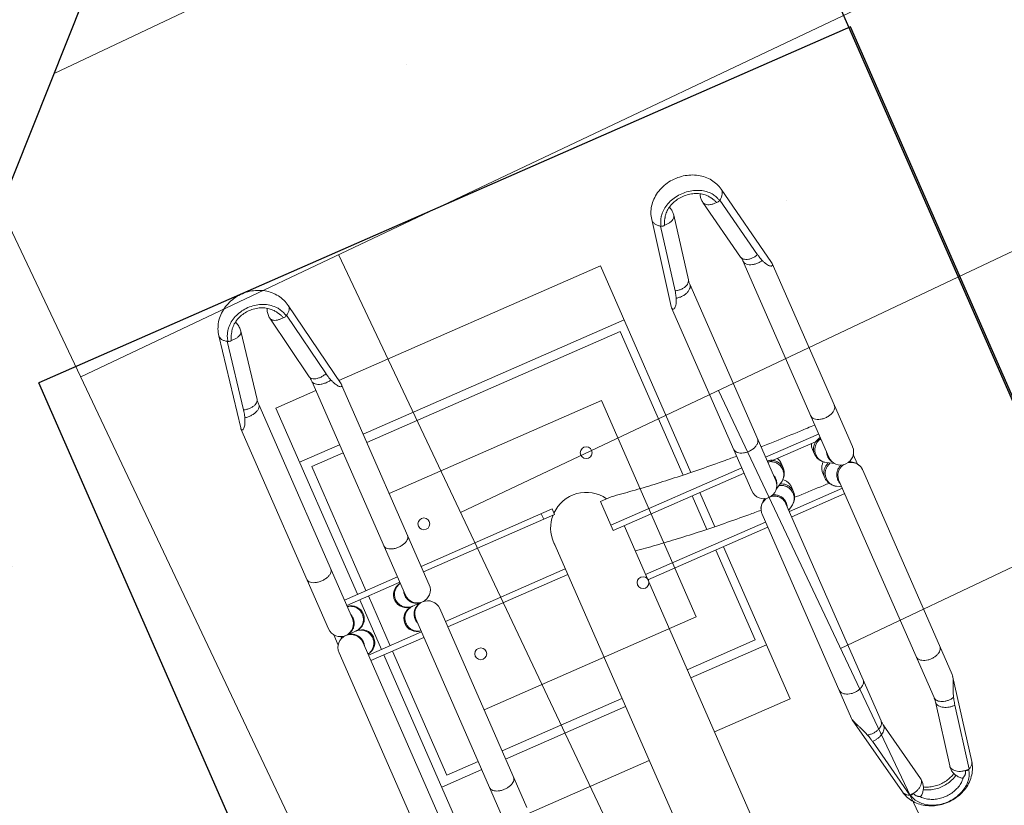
# Model space of a CAD drawing. Header units: metres. Extents: x 134157 to 138734, y 451157 to 455772.
# Tile 523 of 656: x 136621.087 to 136621.92, y 453801.732 to 453802.396. Entities that reach past the tile are written whole.
import ezdxf

# ---------------------------------------------------------------- set-up
doc = ezdxf.new("R2010")
doc.units = ezdxf.units.M
doc.linetypes.add('HIDDEN', pattern=[9.525, 6.35, -3.175])
doc.layers.add('-DR-alg-hulplijnen', color=210, linetype='Continuous', plot=False)
doc.layers.add('-DR-nw-gr-arc-gras', color=7, linetype='Continuous', true_color=0xb5d5a4)
for name, color, linetype in [('-DR-nw-inr-fietsparkeren Tulip enkele beugel', 2, 'Continuous'), ('-DR-nw-maatvoering', 3, 'Continuous'), ('-DR-nw-vh-kantverharding', 3, 'Continuous'), ('VELOPA-FIG15HIDDEN', 1, 'HIDDEN'), ('VELOPA-FIG25', 1, 'Continuous')]:
    doc.layers.add(name, color=color, linetype=linetype)
doc.layers.add('-DR-nw-vh-arc-sbs df bruinrood Broeder Alarmstraat', color=7, linetype='Continuous', lineweight=9, true_color=0xd8beb6)
doc.styles.add('2-5TXT', font='arial.ttf')
doc.styles.add('Drong', font='txt', dxfattribs={"height": 1.8})
doc.dimstyles.new('Drong', dxfattribs={"dimtxt": 1.8, "dimasz": 2.5, "dimexe": 0, "dimexo": 0, "dimgap": 0.9, "dimtad": 1, "dimzin": 0, "dimdsep": 46, "dimtxsty": 'Drong', "dimblk": 'dimblk-wit', "dimcen": 0, "dimse1": 1, "dimse2": 1, "dimclrd": 256, "dimclre": 1, "dimclrt": 7, "dimadec": 0, "dimazin": 0, "dimtfac": 1, "dimtmove": 0, "dimatfit": 3, "dimfxl": 1, "dimtolj": 1, "dimtzin": 0, "dimarcsym": 0})
doc.dimstyles.new('VELOPA-drukwerk', dxfattribs={"dimscale": 0, "dimtxt": 2.5, "dimasz": 2, "dimexe": 1, "dimexo": 1, "dimgap": 1, "dimtad": 1, "dimdec": 0, "dimdsep": 46, "dimtxsty": '2-5TXT', "dimcen": 8, "dimadec": 1, "dimazin": 0, "dimtfac": 1, "dimtdec": 0, "dimtmove": 0, "dimatfit": 3, "dimfxl": 1, "dimtolj": 1, "dimtzin": 0, "dimarcsym": 0})
pattern_1 = [(115.335625, (136419.71802, 453326.2367), (-0.223681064, -0.105903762), [0.06, -0.187485]), (205.335625, (136419.71802, 453326.2367), (0.105903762, -0.223681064), [0.06, -0.187485])]

# ---------------------------------------------------------------- blocks, each defined once
blk = doc.blocks.new('*D482')
at = {"layer": '-DR-alg-hulplijnen', "color": 0, "lineweight": -2, "ltscale": 4, "transparency": 16777216}
for p, q in [((0, -770.72), (0, -1064.73)), ((3625, -770.72), (3625, -1064.73)), ((41.43, -1044.01), (3583.57, -1044.01))]:
    blk.add_line(p, q, dxfattribs=at)
at = {"layer": '-DR-alg-hulplijnen', "color": 0, "ltscale": 4, "transparency": 16777216}
for points in [[(41.43, -1037.1), (41.43, -1050.92), (0, -1044.01)], [(3583.57, -1037.1), (3583.57, -1050.92), (3625, -1044.01)]]:
    blk.add_solid(points, dxfattribs=at)
at = {"layer": 'Defpoints', "color": 0, "ltscale": 4, "transparency": 16777216}
for p in [(0, -750), (3625, -750), (3625, -1044.01)]:
    blk.add_point(p, dxfattribs=at)
at = {"layer": '-DR-alg-hulplijnen', "color": 0, "ltscale": 4, "transparency": 16777216, "insert": (1812.5, -996.83), "char_height": 51.792, "attachment_point": 5, "style": '2-5TXT'}
blk.add_mtext('\\A1;3625', dxfattribs=at)
blk = doc.blocks.new('*D481')
at = {"layer": '-DR-alg-hulplijnen', "color": 0, "lineweight": -2, "ltscale": 4, "transparency": 16777216}
for p, q in [((3645.72, 0), (4009.12, 0)), ((3988.4, -41.43), (3988.4, -708.57)), ((3645.72, -750), (4009.12, -750))]:
    blk.add_line(p, q, dxfattribs=at)
at = {"layer": '-DR-alg-hulplijnen', "color": 0, "ltscale": 4, "transparency": 16777216}
for points in [[(3981.5, -41.43), (3995.31, -41.43), (3988.4, 0)], [(3981.5, -708.57), (3995.31, -708.57), (3988.4, -750)]]:
    blk.add_solid(points, dxfattribs=at)
at = {"layer": 'Defpoints', "color": 0, "ltscale": 4, "transparency": 16777216}
for p in [(3625, 0), (3625, -750), (3988.4, -750)]:
    blk.add_point(p, dxfattribs=at)
at = {"layer": '-DR-alg-hulplijnen', "color": 0, "ltscale": 4, "transparency": 16777216, "insert": (3941.24, -375), "char_height": 51.792, "attachment_point": 5, "rotation": 90, "style": '2-5TXT'}
blk.add_mtext('\\A1;750', dxfattribs=at)
blk = doc.blocks.new('dimblk-wit')
at = {"color": 7}
blk.add_line((0, -0.33333), (0, 0.33333), dxfattribs=at)
blk.add_solid([(0, 0), (-0.8, 0.2), (-0.8, -0.2)], dxfattribs=at)
blk = doc.blocks.new('*D634')
at = {"layer": '-DR-nw-maatvoering', "lineweight": -2, "transparency": 16777216}
blk.add_line((136616.46966, 453791.64601), (136622.29683, 453806.2632), dxfattribs=at)
at = {"layer": 'Defpoints', "color": 0, "transparency": 16777216}
for p in [(136622.48198, 453806.72765), (136622.8896, 453806.56515), (136616.69212, 453791.01906)]:
    blk.add_point(p, dxfattribs=at)
at = {"layer": '-DR-nw-maatvoering', "lineweight": -2, "transparency": 16777216, "xscale": 0.5, "yscale": 0.5, "zscale": 0.5}
for p, rotation in [((136622.48198, 453806.72765), 68.26520454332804), ((136616.2845, 453791.18156), 248.2652045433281)]:
    blk.add_blockref('dimblk-wit', p, dxfattribs=dict(at, rotation=rotation))
at = {"layer": '-DR-nw-maatvoering', "color": 7, "transparency": 16777216, "insert": (136619.04541, 453799.08928), "char_height": 0.36, "attachment_point": 5, "rotation": 68.2652, "style": 'Drong'}
blk.add_mtext('\\A1;16.75', dxfattribs=at)
blk = doc.blocks.new('Fietsenrek Tulip enkel')
at = {"layer": '-DR-alg-hulplijnen', "ltscale": 4}
for p, q in [((0, -750), (0, 0)), ((1925, 0), (0, 0)), ((0, -750), (0, 0)), ((1925, -750), (0, -750))]:
    blk.add_line(p, q, dxfattribs=at)
at = {"layer": 'VELOPA-FIG15HIDDEN', "color": 252, "linetype": 'Continuous', "lineweight": 9}
for p, q in [((272.07, -212), (272.07, -163)), ((277.07, -212), (277.07, -163)), ((323.07, -212), (323.07, -163)), ((277.07, -355), (277.07, -234)), ((323.07, -344.85), (323.07, -234)), ((309.46, -395), (309.46, -516)), ((354.69, -516), (354.69, -405.15)), ((309.46, -538), (309.46, -587)), ((354.69, -587), (354.69, -538))]:
    blk.add_line(p, q, dxfattribs=at)
for points, start_tangent, end_tangent in [([(332.84, -405.15), (335.47, -423.24), (337.87, -442.53), (339.99, -462.76), (341.83, -483.8), (343.37, -505.54), (344.03, -516.62)], (0.154868, -0.987935), (0.055549, -0.998456)), ([(345.42, -546.95), (345.55, -550.64), (346.16, -573.73), (346.25, -578.43)], (0.036012, -0.999351), (0.016893, -0.999857))]:
    blk.add_spline(points, degree=3, dxfattribs=dict(at, start_tangent=start_tangent, end_tangent=end_tangent))
at = {"layer": 'VELOPA-FIG25', "color": 252, "linetype": 'Continuous', "lineweight": 9}
for p, q in [((103.45, -141.09), (24.76, -155.41)), ((103.5, -141.08), (104.33, -141)), ((289.07, -141), (104.33, -141)), ((494.84, -141), (311.07, -141)), ((90.53, -149.36), (31.82, -160.04)), ((295.31, -143), (304.89, -143)), ((299.22, -148), (300.84, -148)), ((300.07, -152), (300.07, -162)), ((87.18, -163.39), (28.48, -174.07)), ((289.07, -163), (91.51, -163)), ((507.49, -163), (311.07, -163)), ((328.07, -212), (328.07, -163)), ((272.07, -175), (100.07, -175)), ((100.07, -175), (100.07, -212)), ((150.07, -175), (150.07, -212)), ((323.07, -175), (277.07, -175)), ((500.07, -175), (328.07, -175)), ((450.07, -175), (450.07, -212)), ((272.07, -183), (157.57, -183)), ((157.57, -183), (157.57, -212)), ((323.07, -183), (277.07, -183)), ((442.57, -183), (328.07, -183)), ((442.57, -212), (442.57, -183)), ((28.48, -200.93), (87.18, -211.61)), ((31.82, -214.96), (90.53, -225.64)), ((91.51, -212), (289.07, -212)), ((300.07, -213), (300.07, -223)), ((311.07, -212), (507.49, -212)), ((103.45, -233.91), (24.76, -219.59)), ((100.07, -233.29), (100.07, -475)), ((500.07, -233.11), (500.07, -344.85)), ((104.33, -234), (103.5, -233.92)), ((104.33, -234), (289.07, -234)), ((150.07, -234), (150.07, -475)), ((157.57, -234), (157.57, -468)), ((272.07, -355), (272.07, -234)), ((311.07, -234), (494.84, -234)), ((328.07, -344.85), (328.07, -234)), ((442.57, -344.85), (442.57, -234)), ((450.07, -234), (450.07, -344.85)), ((277.07, -345), (272.07, -345)), ((298.66, -344.85), (630.26, -344.85)), ((277.07, -355), (272.07, -355)), ((309.46, -395), (282.68, -395)), ((282.68, -395), (282.68, -405)), ((304.54, -395), (304.54, -516)), ((309.46, -405.15), (630.25, -405.15)), ((359.61, -516), (359.61, -405.15)), ((442.57, -468), (442.57, -405.15)), ((450.07, -405.15), (450.07, -475)), ((500.07, -405.15), (500.07, -475)), ((290.91, -475), (100.07, -475)), ((157.57, -468), (290.3, -468)), ((309.46, -468), (340.45, -468)), ((341.06, -475), (309.46, -475)), ((359.61, -468), (442.57, -468)), ((500.07, -475), (359.61, -475)), ((155.58, -516.13), (81.68, -530.44)), ((155.61, -516.12), (156.75, -516)), ((325.91, -516), (156.75, -516)), ((536.17, -516), (347.52, -516)), ((537.37, -516.13), (536.17, -516)), ((537.4, -516.14), (610.29, -530.44)), ((144.87, -524.36), (89.71, -535.04)), ((337.15, -522.16), (336.35, -523.53)), ((615.29, -535.04), (560.89, -524.36)), ((140.88, -538.37), (85.72, -549.05)), ((325.91, -538), (144.71, -538)), ((304.54, -538), (304.54, -587)), ((329.17, -541.84), (332.98, -535.37)), ((548.04, -538), (347.52, -538)), ((353.35, -538), (351.08, -541.84)), ((359.61, -587), (359.61, -538)), ((551.78, -538.37), (552.61, -538.45)), ((606.18, -549.04), (551.78, -538.37)), ((314.45, -548), (318.8, -548)), ((340.72, -548), (336.36, -548)), ((85.72, -575.95), (140.88, -586.63)), ((318.8, -577), (314.45, -577)), ((332.98, -589.63), (329.17, -583.16)), ((336.36, -577), (340.72, -577)), ((351.08, -583.16), (353.35, -587)), ((551.78, -586.63), (606.18, -575.96)), ((89.71, -589.96), (144.87, -600.64)), ((144.71, -587), (325.83, -587)), ((347.52, -587), (548.04, -587)), ((551.78, -586.63), (552.61, -586.55)), ((560.89, -600.64), (615.29, -589.96)), ((155.58, -608.87), (81.68, -594.56)), ((537.38, -608.87), (610.29, -594.56)), ((332.17, -607), (341.13, -607)), ((336.13, -602), (336.66, -602)), ((336.35, -601.47), (337.15, -602.84)), ((156.75, -609), (155.61, -608.88)), ((156.75, -609), (325.83, -609)), ((347.52, -609), (536.17, -609)), ((536.17, -609), (537.38, -608.87))]:
    blk.add_line(p, q, dxfattribs=at)
at = {"layer": 'VELOPA-FIG25', "color": 252, "lineweight": 9, "ltscale": 4}
for p, q in [((204.68, -430.11), (204.68, -234)), ((404.68, -430.11), (404.68, -234)), ((204.68, -430.11), (404.68, -430.11))]:
    blk.add_line(p, q, dxfattribs=at)
at = {"layer": 'VELOPA-FIG25', "color": 252, "lineweight": 9}
for centre in [(240.07, -250.5), (360.07, -250.5), (240.07, -400.5), (360.07, -400.5)]:
    blk.add_circle(centre, 5, dxfattribs=at)
at = {"layer": 'VELOPA-FIG25', "color": 252, "linetype": 'Continuous', "lineweight": 9}
for centre, radius, start, end in [((289.07, -152), 11, 270, 90), ((311.07, -152), 11, 90, 270), ((289.07, -162), 11, 185.22659, 0), ((311.07, -162), 11, 180, 354.7786), ((289.07, -213), 11, 0, 174.77355), ((311.07, -213), 11, 5.22154, 180), ((289.07, -223), 11, 270, 90), ((311.07, -223), 11, 90, 270), ((298.44, -375), 30.15, 90, 135), ((300.07, -375), 30.25, 88.04586, 96.65236), ((298.44, -375), 30.15, 138.16915, 238.34468), ((325.98, -527), 11, 270, 90), ((325.98, -598), 11, 270, 90)]:
    blk.add_arc(centre, radius, start, end, dxfattribs=at)
for points, start_tangent, end_tangent in [([(104.33, -141), (105.18, -141.17), (105.6, -141.69), (105.47, -142.5), (104.77, -143.48), (103.53, -144.56), (101.77, -145.66), (99.6, -146.72), (97.03, -147.72)], (1, 0), (-0.941904, -0.335883)), ([(243.54, -163), (245.23, -162.55), (246.78, -161.25), (248.07, -159.2), (248.99, -156.57), (249.47, -153.57), (249.47, -150.43), (248.99, -147.43), (248.07, -144.8), (246.78, -142.75), (245.23, -141.45), (243.54, -141)], (1, 0), (-1, 0)), ([(90.53, -149.36), (91.16, -152.21), (91.37, -155.1), (91.14, -157.8), (90.49, -160.13), (89.46, -161.93), (88.14, -163.06), (87.18, -163.39)], (0.285893, -0.958262), (-0.983181, -0.182632)), ([(97.03, -147.72), (95.09, -148.33), (92.92, -148.87), (90.53, -149.36)], (-0.941902, -0.335887), (-0.983851, -0.178987)), ([(91.51, -163), (93.18, -162.57), (94.71, -161.3), (95.99, -159.31), (96.92, -156.73), (97.43, -153.79), (97.46, -150.71), (97.03, -147.72)], (1, 0.000011), (-0.22413, 0.974559)), ([(24.76, -155.41), (19.14, -157.07), (13.87, -159.94), (9.11, -164.03), (5.22, -169.1), (2.33, -174.99), (0.59, -181.39), (0.07, -188.01), (0.77, -194.58), (2.64, -200.81), (5.58, -206.47), (9.41, -211.28), (14.05, -215.18), (19.19, -217.95), (24.76, -219.59)], (-0.983851, -0.178987), (0.983851, -0.178987)), ([(30.3, -157.97), (30.16, -157.81), (28.33, -156.25), (26.43, -155.44), (24.76, -155.41)], (-0.664445, 0.747337), (-0.984307, -0.176465)), ([(31.82, -160.04), (30.3, -157.97)], (-0.522561, 0.852602), (-0.664445, 0.747337)), ([(289.16, -163.63), (292.17, -163.19), (295.02, -161.91), (297.39, -159.88), (299.08, -157.27), (299.96, -154.3), (300.07, -152.75)], (0.999968, 0.008039), (0, 1)), ([(310.99, -163.63), (308.23, -163.26), (305.57, -162.18), (303.3, -160.45), (301.55, -158.19), (300.45, -155.57), (300.07, -152.75)], (-0.999973, 0.00737), (0, 1)), ([(24.18, -163.89), (22.9, -164.83), (19.08, -168.65), (16.05, -173.35), (13.94, -178.73), (12.86, -184.53), (12.86, -190.47), (13.94, -196.27), (16.05, -201.65), (19.08, -206.35), (22.9, -210.17), (24.18, -211.11)], (-0.824515, -0.56584), (0.824513, -0.565843)), ([(26.44, -166.51), (23.96, -168.21), (20.78, -171.45), (18.25, -175.44), (16.49, -180.01), (15.59, -184.93), (15.58, -189.98), (16.47, -194.91), (18.22, -199.49), (20.75, -203.51), (23.94, -206.78), (26.44, -208.49)], (-0.868033, -0.496506), (0.868033, -0.496507)), ([(24.23, -163.85), (24.18, -163.89)], (-0.825955, -0.563736), (-0.824515, -0.56584)), ([(28.95, -161.43), (27.32, -162.1), (24.23, -163.85)], (-0.940515, -0.339753), (-0.825955, -0.563736)), ([(28.3, -165.34), (27.29, -165.99), (26.44, -166.51)], (-0.843505, -0.537121), (-0.868096, -0.496396)), ([(32.54, -163.59), (31.44, -163.84), (30.36, -164.21), (29.32, -164.73), (28.3, -165.34)], (-0.983851, -0.178987), (-0.843505, -0.537121)), ([(28.48, -174.07), (29.37, -173.77), (30.66, -172.72), (31.68, -171.06), (32.35, -168.88), (32.65, -166.34), (32.54, -163.59)], (0.983331, 0.181823), (-0.109832, 0.99395)), ([(29.97, -161.09), (28.95, -161.43)], (-0.95722, -0.289363), (-0.940515, -0.339753)), ([(32.13, -160.57), (29.97, -161.09)], (-0.983851, -0.178987), (-0.95722, -0.289363)), ([(32.13, -160.57), (31.98, -160.3), (31.82, -160.04)], (-0.492704, 0.870197), (-0.522561, 0.852602)), ([(32.54, -163.59), (32.66, -162.61), (32.52, -161.54), (32.13, -160.57)], (0.277119, 0.960836), (-0.492704, 0.870197)), ([(91.51, -163), (90.06, -163.04), (88.62, -163.17), (87.18, -163.39)], (-1, -0.00001), (-0.983851, -0.178987)), ([(278.22, -163), (279.07, -165.77), (280.76, -168.38), (283.13, -170.4), (285.98, -171.69), (289.07, -172.13)], (0.163153, -0.986601), (1, 0)), ([(285.53, -163.05), (285.98, -163.19), (288.99, -163.63)], (0.947786, -0.318908), (0.999968, -0.008039)), ([(288.99, -163.63), (289.07, -163.63)], (0.999968, -0.008039), (1, 0)), ([(289.07, -172.13), (292.17, -171.69), (295.02, -170.4), (297.39, -168.38), (299.08, -165.77), (299.96, -162.8), (300.05, -162)], (1, 0), (0.06937, 0.997591)), ([(289.07, -163.63), (289.16, -163.63)], (1, 0), (0.999968, 0.008039)), ([(300.05, -162), (300.07, -161.25)], (0.06937, 0.997591), (0, 1)), ([(300.1, -161.99), (300.07, -161.25)], (-0.069162, 0.997605), (0, 1)), ([(311.07, -172.13), (308.23, -171.76), (305.57, -170.67), (303.3, -168.94), (301.55, -166.69), (300.45, -164.07), (300.1, -161.99)], (-1, 0), (-0.069162, 0.997605)), ([(311.07, -163.63), (310.99, -163.63)], (-1, 0), (-0.999973, 0.00737)), ([(321.93, -163.01), (321.7, -164.07), (320.6, -166.69), (318.85, -168.94), (316.57, -170.67), (313.92, -171.76), (311.07, -172.13)], (-0.163854, -0.986485), (-1, 0)), ([(311.16, -163.63), (311.07, -163.63)], (-0.999973, -0.00737), (-1, 0)), ([(314.58, -163.06), (313.92, -163.26), (311.16, -163.63)], (-0.948795, -0.315892), (-0.999973, -0.00737)), ([(28.48, -174.07), (24.93, -174.25), (21.42, -173.52), (19.89, -172.88)], (-0.983851, -0.178987), (-0.898158, 0.439672)), ([(28.48, -200.93), (24.93, -200.75), (21.42, -201.48), (19.89, -202.12)], (-0.983851, 0.178987), (-0.898127, -0.439737)), ([(32.54, -211.41), (32.65, -208.66), (32.35, -206.12), (31.68, -203.94), (30.66, -202.28), (29.37, -201.23), (28.48, -200.93)], (0.109832, 0.99395), (-0.98333, 0.181828)), ([(278.22, -212), (279.07, -209.23), (280.76, -206.62), (283.13, -204.6), (285.98, -203.31), (289.07, -202.87)], (0.163151, 0.986601), (1, 0)), ([(289.07, -202.87), (292.17, -203.31), (295.02, -204.6), (297.39, -206.62), (299.08, -209.23), (299.96, -212.2), (300.05, -213)], (1, 0), (0.06937, -0.997591)), ([(311.07, -202.87), (308.23, -203.24), (305.57, -204.33), (303.3, -206.06), (301.55, -208.31), (300.45, -210.93), (300.1, -213.01)], (-1, 0), (-0.069162, -0.997605)), ([(321.93, -211.99), (321.7, -210.93), (320.6, -208.31), (318.85, -206.06), (316.57, -204.33), (313.92, -203.24), (311.07, -202.87)], (-0.163856, 0.986484), (-1, 0)), ([(24.18, -211.11), (24.23, -211.15)], (0.824513, -0.565843), (0.825955, -0.563736)), ([(24.23, -211.15), (27.32, -212.9), (28.95, -213.57)], (0.825955, -0.563736), (0.940547, -0.339662)), ([(26.44, -208.49), (27.28, -209), (28.29, -209.65)], (0.868097, -0.496395), (0.843367, -0.537337)), ([(28.29, -209.65), (29.31, -210.26), (30.35, -210.78), (31.43, -211.15), (32.54, -211.41)], (0.843367, -0.537337), (0.983851, -0.178987)), ([(28.95, -213.57), (29.97, -213.91)], (0.940547, -0.339662), (0.95722, -0.289363)), ([(29.97, -213.91), (32.13, -214.43)], (0.95722, -0.289363), (0.983851, -0.178987)), ([(30.3, -217.03), (31.82, -214.96)], (0.664445, 0.747337), (0.522561, 0.852602)), ([(32.13, -214.43), (31.98, -214.7), (31.82, -214.96)], (-0.492704, -0.870197), (-0.522561, -0.852602)), ([(32.54, -211.41), (32.66, -212.39), (32.52, -213.46), (32.13, -214.43)], (0.277119, -0.960836), (-0.492704, -0.870197)), ([(90.53, -225.64), (91.16, -222.79), (91.37, -219.9), (91.14, -217.2), (90.49, -214.87), (89.46, -213.07), (88.14, -211.94), (87.18, -211.61)], (0.285893, 0.958262), (-0.983181, 0.182632)), ([(87.18, -211.61), (88.62, -211.83), (90.06, -211.96), (91.51, -212)], (0.983851, -0.178987), (1, 0)), ([(91.51, -212), (93.18, -212.43), (94.71, -213.7), (95.99, -215.69), (96.92, -218.27), (97.43, -221.21), (97.46, -224.29), (97.03, -227.28)], (1, 0), (-0.224064, -0.974575)), ([(243.54, -212), (245.23, -212.45), (246.78, -213.75), (248.07, -215.8), (248.99, -218.43), (249.47, -221.43), (249.47, -224.57), (248.99, -227.57), (248.07, -230.2), (246.78, -232.25), (245.23, -233.55), (243.54, -234)], (1, 0), (-1, 0)), ([(285.53, -211.95), (285.98, -211.81), (288.99, -211.37)], (0.947784, 0.318914), (0.999968, 0.00804)), ([(288.99, -211.37), (289.07, -211.37)], (0.999968, 0.00804), (1, 0)), ([(289.07, -211.37), (289.16, -211.37)], (1, 0), (0.999968, -0.00804)), ([(289.16, -211.37), (292.17, -211.81), (295.02, -213.09), (297.39, -215.12), (299.08, -217.73), (299.96, -220.7), (300.07, -222.25)], (0.999968, -0.00804), (0, -1)), ([(300.05, -213), (300.07, -213.75)], (0.06937, -0.997591), (0, -1)), ([(310.99, -211.37), (308.23, -211.74), (305.57, -212.82), (303.3, -214.55), (301.55, -216.81), (300.45, -219.43), (300.07, -222.25)], (-0.999973, -0.00737), (0, -1)), ([(300.1, -213.01), (300.07, -213.75)], (-0.069162, -0.997605), (0, -1)), ([(311.07, -211.37), (310.99, -211.37)], (-1, 0), (-0.999973, -0.00737)), ([(311.16, -211.37), (311.07, -211.37)], (-0.999973, 0.00737), (-1, 0)), ([(314.58, -211.94), (313.92, -211.74), (311.16, -211.37)], (-0.948797, 0.315886), (-0.999973, 0.00737)), ([(466.99, -212), (468.59, -212.37), (470.07, -213.47), (471.34, -215.22), (472.32, -217.5), (472.94, -220.15), (473.15, -223), (472.94, -225.85), (472.32, -228.5), (471.34, -230.78), (470.07, -232.53), (468.59, -233.63), (466.99, -234)], (1, 0), (-1, 0)), ([(24.76, -219.59), (26.43, -219.56), (28.33, -218.75), (30.16, -217.19), (30.3, -217.03)], (0.984307, -0.176465), (0.664445, 0.747337)), ([(90.53, -225.64), (92.92, -226.13), (95.09, -226.67), (97.03, -227.28)], (0.983851, -0.178987), (0.941904, -0.335883)), ([(97.03, -227.28), (99.61, -228.29), (101.78, -229.34), (103.54, -230.45), (104.79, -231.53), (105.47, -232.51), (105.6, -233.31), (105.18, -233.83), (104.33, -234)], (0.941904, -0.335883), (-1, 0)), ([(301.7, -344.87), (300.51, -344.85)], (-0.99923, 0.039239), (-1, 0.000004)), ([(282.68, -405), (285.33, -423.24), (287.72, -442.53), (289.84, -462.76), (291.68, -483.8), (293.23, -505.54), (293.85, -516)], (0.155063, -0.987905), (0.055968, -0.998433)), ([(156.75, -516), (157.74, -516.17), (158.34, -516.69), (158.4, -517.5), (157.89, -518.48), (156.84, -519.56), (155.28, -520.66), (153.31, -521.72), (150.95, -522.72)], (1, 0), (-0.932927, -0.360065)), ([(287.55, -538), (289.46, -537.55), (291.21, -536.25), (292.67, -534.2), (293.71, -531.57), (294.25, -528.57), (294.25, -525.43), (293.71, -522.43), (292.67, -519.8), (291.21, -517.75), (289.46, -516.45), (287.55, -516)], (1, 0), (-1, 0)), ([(336.68, -525.38), (336.93, -524.15), (338.03, -521.5), (339.77, -519.22), (342.04, -517.47), (344.68, -516.37), (347.52, -516)], (0.146745, 0.989174), (1, 0.000001)), ([(347.52, -516), (344.82, -516.32), (342.3, -517.24), (340.16, -518.63), (338.46, -520.31), (337.15, -522.16)], (-1, -0.000001), (-0.508282, -0.86119)), ([(510.07, -538), (511.86, -537.63), (513.53, -536.53), (514.96, -534.78), (516.06, -532.5), (516.76, -529.85), (516.99, -527), (516.76, -524.15), (516.06, -521.5), (514.96, -519.22), (513.53, -517.47), (511.86, -516.37), (510.07, -516)], (1, 0), (-1, 0)), ([(554.41, -522.72), (551.44, -521.69), (548.66, -520.63), (546.07, -519.55), (543.64, -518.48), (541.37, -517.49), (539.33, -516.69), (537.55, -516.17), (537.37, -516.13)], (-0.951021, 0.309127), (-0.981045, 0.193781)), ([(144.87, -524.36), (145.51, -527.21), (145.68, -530.1), (145.35, -532.8), (144.56, -535.13), (143.36, -536.93), (141.84, -538.06), (140.88, -538.37)], (0.298566, -0.954389), (-0.98157, -0.191104)), ([(144.71, -538), (146.59, -537.57), (148.32, -536.3), (149.77, -534.31), (150.82, -531.73), (151.39, -528.79), (151.43, -525.71), (150.95, -522.72)], (1, 0.000011), (-0.251596, 0.967832)), ([(150.95, -522.72), (149.15, -523.33), (147.11, -523.87), (144.87, -524.36)], (-0.932926, -0.360069), (-0.981767, -0.19009)), ([(336.37, -523.78), (337.07, -522.31), (337.15, -522.16)], (0.356714, 0.934214), (0.508346, 0.861153)), ([(548.04, -538), (549.72, -537.67), (551.31, -536.69), (552.7, -535.13), (553.8, -533.08), (554.56, -530.66), (554.93, -528.02), (554.88, -525.32), (554.41, -522.72)], (1, 0), (-0.256996, 0.966413)), ([(552.61, -538.45), (554.25, -538.15), (555.87, -537.28), (557.38, -535.88), (558.7, -534.03), (559.76, -531.82), (560.51, -529.39), (560.89, -526.85), (560.89, -524.36)], (1, 0), (-0.078086, 0.996947)), ([(560.89, -524.36), (558.61, -523.87), (556.45, -523.33), (554.41, -522.72)], (-0.981275, 0.192614), (-0.951021, 0.309127)), ([(81.68, -530.44), (76.3, -532.1), (71.23, -534.97), (66.6, -539.1), (62.84, -544.21), (60.06, -550.14), (58.41, -556.57), (57.95, -563.19), (58.65, -569.74), (60.46, -575.93), (63.32, -581.57), (67, -586.33), (71.46, -590.2), (76.36, -592.92), (81.68, -594.56)], (-0.981767, -0.19009), (0.981767, -0.19009)), ([(89.71, -535.04), (87.89, -532.81), (85.85, -531.25), (83.73, -530.44), (81.68, -530.44)], (-0.555703, 0.831381), (-0.98182, -0.189817)), ([(346.77, -538.63), (343.93, -538.26), (341.27, -537.18), (338.98, -535.45), (337.21, -533.19), (336.16, -530.85)], (-1, 0), (-0.29808, 0.954541)), ([(347.52, -538), (344.68, -537.63), (342.04, -536.53), (339.77, -534.78), (338.03, -532.5), (336.93, -529.85), (336.68, -528.62)], (-1, 0), (-0.146748, 0.989174)), ([(610.29, -530.44), (612.26, -531.25), (613.96, -532.81), (615.29, -535.04)], (0.981263, -0.192671), (0.404108, -0.914711)), ([(610.29, -594.56), (615.62, -592.89), (620.65, -590.02), (625.25, -585.88), (628.98, -580.77), (631.73, -574.82), (633.36, -568.39), (633.81, -561.77), (633.11, -555.23), (631.31, -549.04), (628.48, -543.41), (624.83, -538.67), (620.4, -534.8), (615.56, -532.08), (610.29, -530.44)], (0.981275, 0.192614), (-0.981275, 0.192614)), ([(82.33, -539.07), (81.38, -539.83), (77.79, -543.65), (74.94, -548.35), (72.96, -553.73), (71.95, -559.53), (71.95, -565.47), (72.96, -571.27), (74.94, -576.65), (77.79, -581.35), (81.38, -585.17), (82.33, -585.93)], (-0.798743, -0.601673), (0.79874, -0.601676)), ([(84.78, -541.38), (82.28, -543.2), (79.31, -546.43), (76.96, -550.42), (75.31, -554.98), (74.45, -559.91), (74.44, -564.97), (75.28, -569.91), (76.92, -574.51), (79.28, -578.52), (82.26, -581.78), (84.78, -583.62)], (-0.859687, -0.510821), (0.859688, -0.510819)), ([(82.37, -539.04), (82.33, -539.07)], (-0.800286, -0.599618), (-0.798743, -0.601673)), ([(86.48, -536.66), (85.53, -537.1), (82.37, -539.04)], (-0.920843, -0.389933), (-0.800286, -0.599618)), ([(90.44, -538.59), (89.4, -538.84), (88.39, -539.21), (87.39, -539.73), (86.41, -540.34), (85.41, -540.99), (84.78, -541.38)], (-0.981767, -0.19009), (-0.859726, -0.510755)), ([(85.72, -549.05), (86.61, -548.77), (88.09, -547.72), (89.28, -546.06), (90.1, -543.88), (90.49, -541.34), (90.44, -538.59)], (0.981648, 0.190704), (-0.099991, 0.994988)), ([(87.85, -536.14), (86.48, -536.66)], (-0.948914, -0.315534), (-0.920843, -0.389933)), ([(90.05, -535.57), (87.85, -536.14)], (-0.981767, -0.19009), (-0.948914, -0.315534)), ([(90.05, -535.57), (89.88, -535.3), (89.71, -535.04)], (-0.524241, 0.85157), (-0.555703, 0.831381)), ([(90.44, -538.59), (90.6, -537.61), (90.46, -536.54), (90.05, -535.57)], (0.330721, 0.943729), (-0.524241, 0.85157)), ([(144.71, -538), (143.42, -538.04), (142.14, -538.17), (140.88, -538.37)], (-1, -0.00001), (-0.981767, -0.19009)), ([(294.92, -538), (295.4, -550.64), (296.02, -573.73), (296.23, -587)], (0.041638, -0.999133), (0.011799, -0.99993)), ([(307.89, -538.01), (307.96, -538.57), (308.84, -541.57), (310.52, -544.2), (312.88, -546.25), (314.8, -547.24)], (0.090936, -0.995857), (0.930369, -0.366625)), ([(308.9, -538), (309.79, -540.77), (311.51, -543.38), (313.89, -545.4), (316.74, -546.69), (319.84, -547.13)], (0.174882, -0.984589), (1, 0)), ([(321.31, -538.05), (321.76, -538.19), (324.85, -538.63)], (0.947822, -0.3188), (1, 0)), ([(324.85, -538.63), (325.68, -538.6)], (1, 0), (0.997121, 0.075833)), ([(325.68, -538.6), (325.99, -538.57)], (0.997121, 0.075833), (0.994588, 0.103899)), ([(325.99, -538.57), (326.06, -538.57)], (0.994588, 0.103899), (0.993922, 0.110083)), ([(326.06, -538.57), (327.93, -538.19), (330.75, -536.91), (330.94, -536.78)], (0.993922, 0.110083), (0.829471, 0.55855)), ([(336.69, -547.23), (335.24, -546.53), (332.97, -544.78), (331.23, -542.5), (330.2, -540.06)], (-0.929245, 0.369464), (-0.277578, 0.960703)), ([(341.75, -547.13), (338.91, -546.76), (336.25, -545.67), (333.96, -543.94), (332.19, -541.69), (331.06, -539.07), (330.97, -538.73)], (-1, 0), (-0.240806, 0.970573)), ([(347.59, -538.6), (346.77, -538.63)], (-0.997167, -0.075223), (-1, 0)), ([(350.25, -538.06), (349.6, -538.26), (347.59, -538.6)], (-0.948032, -0.318175), (-0.997167, -0.075223)), ([(551.78, -538.37), (550.54, -538.16), (549.29, -538.04), (548.04, -538)], (-0.981275, 0.192614), (-1, 0)), ([(615.17, -538.59), (614.57, -541.34), (613.55, -543.88), (612.19, -546.06), (610.57, -547.72), (608.8, -548.77), (607.01, -549.12), (606.18, -549.04)], (-0.137409, -0.990514), (-0.981207, 0.192957)), ([(615.17, -538.59), (615.33, -536.8), (615.29, -535.04)], (0.137409, 0.990514), (-0.078086, 0.996947)), ([(615.17, -538.59), (615.5, -537.88), (615.67, -537.08), (615.68, -536.28), (615.51, -535.57)], (0.514283, 0.857621), (-0.361583, 0.93234)), ([(618.3, -540.09), (617.69, -539.56), (616.94, -539.13), (616.09, -538.82), (615.17, -538.59)], (-0.699873, 0.714268), (-0.981275, 0.192614)), ([(615.51, -535.57), (615.4, -535.3), (615.29, -535.04)], (-0.361583, 0.93234), (-0.404108, 0.914711)), ([(615.51, -589.43), (619.97, -587.9), (624.06, -585.17), (627.6, -581.35), (630.41, -576.65), (632.36, -571.27), (633.36, -565.47), (633.36, -559.53), (632.36, -553.73), (630.41, -548.35), (627.6, -543.65), (624.06, -539.83), (619.97, -537.1), (615.51, -535.57)], (0.981275, 0.192614), (-0.981275, 0.192614)), ([(620.02, -542.6), (619.97, -542.55), (619.74, -542.24), (619.49, -541.78), (619.18, -541.24), (618.79, -540.66), (618.3, -540.09)], (-0.791077, 0.611716), (-0.699873, 0.714268)), ([(85.72, -549.05), (82.76, -549.29), (79.8, -548.87), (78.19, -548.35)], (-0.981767, -0.19009), (-0.930607, 0.36602)), ([(309.41, -546.77), (311.36, -547.55), (314.45, -548)], (0.887649, -0.460521), (1, 0)), ([(314.8, -547.24), (315.72, -547.55), (318.8, -548)], (0.930369, -0.366625), (1, 0)), ([(318.8, -548), (321.5, -547.68), (324.02, -546.76), (326.17, -545.36), (327.87, -543.68), (329.17, -541.84)], (1, 0), (0.508282, 0.86119)), ([(319.84, -547.13), (322.92, -546.69), (325.74, -545.4), (328.07, -543.38), (329.17, -541.84)], (1, 0), (0.508374, 0.861137)), ([(336.36, -548), (333.53, -547.63), (330.88, -546.53), (328.61, -544.78), (327.74, -543.79)], (-1, 0), (-0.616132, 0.787643)), ([(340.72, -548), (337.88, -547.63), (336.69, -547.23)], (-1, 0), (-0.929245, 0.369464)), ([(351.08, -541.84), (349.78, -543.69), (348.08, -545.37), (345.95, -546.75), (343.44, -547.68), (340.72, -548)], (-0.508282, -0.86119), (-1, 0)), ([(351.08, -541.84), (349.46, -543.94), (347.21, -545.67), (344.58, -546.76), (341.75, -547.13)], (-0.508346, -0.861153), (-1, 0)), ([(606.18, -549.04), (609.14, -549.29), (612.1, -548.87), (614.95, -547.79), (617.54, -546.07), (619.75, -543.74), (620.34, -542.91)], (0.981275, -0.192614), (0.548469, 0.836171)), ([(613.55, -576.69), (614.04, -575.8), (615.77, -571.71), (616.85, -567.24), (617.22, -562.57), (616.87, -557.88), (615.81, -553.39), (614.08, -549.28), (613.55, -548.31)], (0.504922, 0.863165), (-0.504948, 0.86315)), ([(615.6, -577.64), (617.08, -574.91), (618.77, -570.18), (619.63, -565.1), (619.63, -559.9), (618.77, -554.82), (617.08, -550.09), (615.6, -547.36)], (0.530484, 0.847695), (-0.530484, 0.847695)), ([(620.34, -542.86), (620.29, -542.82), (620.02, -542.6)], (-0.768077, 0.640357), (-0.782709, 0.622388)), ([(620.34, -582.14), (623.07, -579.34), (625.37, -575.8), (627.1, -571.71), (628.18, -567.24), (628.55, -562.57), (628.2, -557.88), (627.14, -553.39), (625.41, -549.28), (623.1, -545.71), (620.34, -542.86)], (0.768079, 0.640355), (-0.768077, 0.640357)), ([(85.72, -575.95), (82.76, -575.71), (79.8, -576.13), (78.19, -576.65)], (-0.981767, 0.19009), (-0.930623, -0.365979)), ([(90.44, -586.41), (90.49, -583.66), (90.1, -581.12), (89.28, -578.94), (88.09, -577.28), (86.61, -576.23), (85.72, -575.95)], (0.099991, 0.994988), (-0.981647, 0.190708)), ([(307.89, -586.99), (307.96, -586.43), (308.84, -583.43), (310.52, -580.8), (312.88, -578.75), (314.8, -577.76)], (0.090934, 0.995857), (0.930369, 0.366625)), ([(308.9, -587), (309.79, -584.23), (311.51, -581.62), (313.89, -579.6), (316.74, -578.31), (319.84, -577.87)], (0.17488, 0.98459), (1, 0)), ([(309.41, -578.23), (311.36, -577.45), (314.45, -577)], (0.887649, 0.460521), (1, 0)), ([(314.8, -577.76), (315.72, -577.45), (318.8, -577)], (0.930369, 0.366625), (1, 0)), ([(329.17, -583.16), (327.87, -581.32), (326.17, -579.64), (324.04, -578.25), (321.52, -577.33), (318.8, -577)], (-0.508282, 0.86119), (-1, 0)), ([(319.84, -577.87), (322.92, -578.31), (325.74, -579.6), (328.07, -581.62), (329.17, -583.16)], (1, 0), (0.508374, -0.861137)), ([(336.36, -577), (333.53, -577.37), (330.88, -578.47), (328.61, -580.22), (327.74, -581.21)], (-1, 0), (-0.616143, -0.787634)), ([(336.69, -577.77), (335.24, -578.47), (332.97, -580.22), (331.23, -582.5), (330.2, -584.94)], (-0.929245, -0.369464), (-0.277578, -0.960703)), ([(341.75, -577.87), (338.91, -578.24), (336.25, -579.33), (333.96, -581.06), (332.19, -583.31), (331.06, -585.93), (330.97, -586.27)], (-1, 0), (-0.240806, -0.970573)), ([(340.72, -577), (337.88, -577.37), (336.69, -577.77)], (-1, 0), (-0.929245, -0.369464)), ([(340.72, -577), (343.42, -577.32), (345.93, -578.24), (348.08, -579.63), (349.78, -581.31), (351.08, -583.16)], (1, 0), (0.508282, -0.86119)), ([(351.08, -583.16), (349.46, -581.06), (347.21, -579.33), (344.58, -578.24), (341.75, -577.87)], (-0.508346, 0.861153), (-1, 0)), ([(606.18, -575.96), (609.14, -575.71), (612.1, -576.13), (614.95, -577.21), (617.54, -578.93), (619.75, -581.26), (620.34, -582.09)], (0.981275, 0.192614), (0.548437, -0.836192)), ([(606.18, -575.96), (607.01, -575.88), (607.05, -575.88)], (0.981207, 0.192956), (0.999968, -0.007991)), ([(607.05, -575.88), (608.8, -576.23), (610.57, -577.28), (612.19, -578.94), (613.55, -581.12), (614.57, -583.66), (615.17, -586.41)], (0.999968, -0.007991), (0.137409, -0.990514)), ([(618.3, -584.91), (618.79, -584.33), (619.19, -583.74), (619.49, -583.21), (619.75, -582.75), (619.97, -582.44), (620.02, -582.4)], (0.700127, 0.714018), (0.793419, 0.608675)), ([(620.02, -582.4), (620.27, -582.2), (620.34, -582.14)], (0.782709, 0.622388), (0.768079, 0.640355)), ([(81.68, -594.56), (83.73, -594.56), (85.85, -593.75), (87.89, -592.19), (89.71, -589.96)], (0.98182, -0.189817), (0.555703, 0.831381)), ([(82.33, -585.93), (82.37, -585.96)], (0.79874, -0.601676), (0.800286, -0.599618)), ([(82.37, -585.96), (85.53, -587.9), (86.49, -588.34)], (0.800286, -0.599618), (0.920907, -0.389783)), ([(84.78, -583.62), (85.4, -584), (86.4, -584.65), (87.38, -585.26), (88.37, -585.78), (89.39, -586.15), (90.44, -586.41)], (0.859727, -0.510754), (0.981767, -0.19009)), ([(86.49, -588.34), (87.85, -588.86)], (0.920907, -0.389783), (0.948914, -0.315534)), ([(87.85, -588.86), (90.05, -589.43)], (0.948914, -0.315534), (0.981767, -0.19009)), ([(90.05, -589.43), (89.88, -589.7), (89.71, -589.96)], (-0.524241, -0.85157), (-0.555703, -0.831381)), ([(90.44, -586.41), (90.6, -587.39), (90.46, -588.46), (90.05, -589.43)], (0.330721, -0.943729), (-0.524241, -0.85157)), ([(144.87, -600.64), (145.51, -597.79), (145.68, -594.9), (145.35, -592.2), (144.56, -589.87), (143.36, -588.07), (141.84, -586.94), (140.88, -586.63)], (0.298566, 0.954389), (-0.98157, 0.191104)), ([(140.88, -586.63), (142.14, -586.83), (143.42, -586.96), (144.71, -587)], (0.981767, -0.19009), (1, 0)), ([(144.71, -587), (146.59, -587.43), (148.32, -588.7), (149.77, -590.69), (150.82, -593.27), (151.39, -596.21), (151.43, -599.29), (150.95, -602.28)], (1, 0), (-0.251534, -0.967848)), ([(287.55, -587), (289.46, -587.45), (291.21, -588.75), (292.67, -590.8), (293.71, -593.43), (294.25, -596.43), (294.25, -599.57), (293.71, -602.57), (292.67, -605.2), (291.21, -607.25), (289.46, -608.55), (287.55, -609)], (1, 0), (-1, 0)), ([(321.31, -586.95), (321.76, -586.81), (324.6, -586.37)], (0.94782, 0.318806), (0.999729, 0.023285)), ([(324.6, -586.37), (324.85, -586.37)], (0.999729, 0.023285), (1, 0)), ([(324.85, -586.37), (325.68, -586.4)], (1, 0), (0.99712, -0.075834)), ([(325.68, -586.4), (326.06, -586.43)], (0.99712, -0.075834), (0.993922, -0.110083)), ([(326.06, -586.43), (327.93, -586.81), (330.75, -588.09), (330.94, -588.22)], (0.993922, -0.110083), (0.829467, -0.558556)), ([(346.77, -586.37), (343.93, -586.74), (341.27, -587.82), (338.98, -589.55), (337.21, -591.81), (336.16, -594.15)], (-1, 0), (-0.298079, -0.954541)), ([(347.52, -587), (344.68, -587.37), (342.04, -588.47), (339.77, -590.22), (338.03, -592.5), (336.93, -595.15), (336.68, -596.38)], (-1, 0), (-0.146745, -0.989174)), ([(347.59, -586.4), (346.77, -586.37)], (-0.997167, 0.075223), (-1, 0)), ([(350.25, -586.94), (349.6, -586.74), (347.59, -586.4)], (-0.948034, 0.318169), (-0.997167, 0.075223)), ([(510.07, -587), (511.86, -587.37), (513.53, -588.47), (514.96, -590.22), (516.06, -592.5), (516.76, -595.15), (516.99, -598), (516.76, -600.85), (516.06, -603.5), (514.96, -605.78), (513.53, -607.53), (511.86, -608.63), (510.07, -609)], (1, 0), (-1, 0)), ([(548.04, -587), (549.29, -586.96), (550.54, -586.84), (551.78, -586.63)], (1, 0), (0.981275, 0.192614)), ([(548.04, -587), (549.72, -587.33), (551.31, -588.31), (552.7, -589.87), (553.8, -591.92), (554.56, -594.34), (554.93, -596.98), (554.88, -599.68), (554.41, -602.28)], (1, 0), (-0.25692, -0.966433)), ([(552.61, -586.55), (554.25, -586.85), (555.87, -587.72), (557.38, -589.12), (558.7, -590.97), (559.76, -593.18), (560.51, -595.61), (560.89, -598.15), (560.89, -600.64)], (1, 0), (-0.078086, -0.996947)), ([(615.29, -589.96), (613.96, -592.19), (612.26, -593.75), (610.29, -594.56)], (-0.404108, -0.914711), (-0.981263, -0.192671)), ([(615.17, -586.41), (616.08, -586.19), (616.93, -585.87), (617.68, -585.44), (618.3, -584.91)], (0.981275, 0.192614), (0.700127, 0.714018)), ([(615.17, -586.41), (615.33, -588.2), (615.29, -589.96)], (0.137409, -0.990514), (-0.078086, -0.996947)), ([(615.17, -586.41), (615.5, -587.12), (615.67, -587.92), (615.68, -588.72), (615.51, -589.43)], (0.514283, -0.857621), (-0.361583, -0.93234)), ([(615.51, -589.43), (615.4, -589.7), (615.29, -589.96)], (-0.361583, -0.93234), (-0.404108, -0.914711)), ([(336.68, -599.62), (336.93, -600.85), (337.59, -602.66)], (0.146748, -0.989174), (0.422468, -0.906378)), ([(144.87, -600.64), (147.11, -601.13), (149.15, -601.67), (150.95, -602.28)], (0.981767, -0.19009), (0.932927, -0.360064)), ([(150.95, -602.28), (153.31, -603.29), (155.29, -604.34), (156.85, -605.45), (157.9, -606.53), (158.4, -607.51), (158.34, -608.31), (157.74, -608.83), (156.75, -609)], (0.932927, -0.360064), (-1, 0)), ([(336.37, -601.22), (337.07, -602.69), (337.15, -602.84)], (0.356715, -0.934213), (0.508346, -0.861153)), ([(337.15, -602.84), (338.46, -604.69), (340.16, -606.37), (342.29, -607.75), (344.8, -608.68), (347.52, -609)], (0.508282, -0.86119), (1, 0)), ([(337.59, -602.66), (338.03, -603.5)], (0.422468, -0.906378), (0.498562, -0.866854)), ([(338.03, -603.5), (339.77, -605.78), (342.04, -607.53), (344.68, -608.63), (347.52, -609)], (0.498562, -0.866854), (1, 0)), ([(537.38, -608.87), (538.91, -608.46), (540.65, -607.81), (542.6, -606.98), (544.7, -606.05), (546.9, -605.09), (549.25, -604.14), (551.75, -603.19), (554.41, -602.28)], (0.981183, 0.193079), (0.951021, 0.309127)), ([(554.41, -602.28), (556.45, -601.67), (558.61, -601.13), (560.89, -600.64)], (0.95102, 0.309129), (0.981275, 0.192614))]:
    blk.add_spline(points, degree=3, dxfattribs=dict(at, start_tangent=start_tangent, end_tangent=end_tangent))
at = {"layer": '-DR-alg-hulplijnen', "ltscale": 4}
dim = blk.add_linear_dim(base=(3988.4, -750), p1=(3625, 0), p2=(3625, -750), angle=90, dimstyle='VELOPA-drukwerk', override={"dimscale": 20.716723}, dxfattribs=at)
dim.commit()
dim.dimension.update_dxf_attribs({"geometry": '*D481', "text_midpoint": (3941.24, -375)})
dim = blk.add_linear_dim(base=(3625, -1044.01), p1=(0, -750), p2=(3625, -750), dimstyle='VELOPA-drukwerk', override={"dimscale": 20.716723}, dxfattribs=at)
dim.commit()
dim.dimension.update_dxf_attribs({"geometry": '*D482', "text_midpoint": (1812.5, -996.83)})

msp = doc.modelspace()

# ---------------------------------------------------------------- hatches: boundary and pattern name
at = {"layer": '-DR-nw-gr-arc-gras', "transparency": 33554687}
h = msp.add_hatch(dxfattribs=at)
h.set_pattern_fill('AGR-BOLLEN', color=256, scale=0.1, pattern_type=2)
h.set_pattern_definition(pattern_1)
edge = h.paths.add_edge_path()
edge.add_arc((-7000776.80952, 3043164.56756), 7592527.99736, 340.056750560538, 340.05722562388)
edge.add_line((136455.78156, 453494.25428), (136455.1236, 453494.49341))
edge.add_arc((380495.22236, 364992.54844), 259592.30355, 160.0666568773, 160.0804453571)
edge.add_line((136433.83229, 453435.76153), (136433.81349, 453435.76834))
edge.add_line((136433.81349, 453435.76834), (136432.1795, 453431.25509))
edge.add_line((136432.1795, 453431.25509), (136432.1983, 453431.24829))
edge.add_line((136432.1983, 453431.24829), (136431.67763, 453429.86961))
edge.add_line((136431.67763, 453429.86961), (136432.33635, 453429.63123))
edge.add_line((136432.33635, 453429.63123), (136434.30927, 453435.07658))
h = msp.add_hatch(dxfattribs=at)
h.set_pattern_fill('AGR-BOLLEN', color=256, scale=0.1, pattern_type=2)
h.set_pattern_definition(pattern_1)
edge = h.paths.add_edge_path()
edge.add_line((136644.27531, 454017.42185), (136643.93507, 454016.48147))
edge.add_line((136643.93507, 454016.48147), (136643.88393, 454016.34032))
edge.add_line((136643.88393, 454016.34032), (136644.54221, 454016.10165))
edge.add_arc((1711333.98314, -116117.42654), 1674723.58177, 160.09567204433, 160.09665735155, ccw=False)
edge.add_line((136654.34695, 454043.18128), (136653.68886, 454043.41989))
edge.add_line((136653.68886, 454043.41989), (136653.6378, 454043.27898))
edge.add_line((136653.6378, 454043.27898), (136653.29754, 454042.33866))
edge.add_line((136653.29754, 454042.33866), (136644.27531, 454017.42185))
at = {"layer": '-DR-nw-vh-arc-sbs df bruinrood Broeder Alarmstraat', "transparency": 33554687}
h = msp.add_hatch(dxfattribs=at)
h.set_pattern_fill('AVH-SBS_DIKFORMAAT_KEPER', color=256, scale=3.5, angle=45, pattern_type=2)
h.set_pattern_definition([(115.335625, (136419.71802, 453326.2367), (-0.32161438, 0.11492906), [0.966, -0.483]), (25.335625, (136419.0632, 453325.92668), (-0.32161438, 0.11492906), [0.966, -0.483]), (115.335625, (136419.35052, 453326.73071), (-0.32161438, 0.11492906), [0, -1.449]), (115.335625, (136419.33894, 453326.19083), (-0.32161438, 0.11492906), [0, -1.449])])
h.paths.add_polyline_path([(136622.80755, 453806.59447), (136616.61007, 453791.04838), (136618.5044, 453790.31427), (136624.63134, 453805.90244)])

# ---------------------------------------------------------------- linework, layer by layer
at = {"layer": '-DR-nw-vh-kantverharding'}
msp.add_lwpolyline([(136618.5044, 453790.31427), (136616.61007, 453791.04838), (136622.80755, 453806.59447), (136624.63134, 453805.90244)], dxfattribs=at)

# ---------------------------------------------------------------- block references
at = {"layer": '-DR-nw-inr-fietsparkeren Tulip enkele beugel', "xscale": -0.001, "yscale": 0.001, "zscale": 0.001, "rotation": 113.6629406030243}
for p in [(136622.63756, 453806.061), (136622.25158, 453805.07287), (136621.86798, 453804.07839), (136621.48486, 453803.0826), (136621.10291, 453802.08896)]:
    msp.add_blockref('Fietsenrek Tulip enkel', p, dxfattribs=at)

# ---------------------------------------------------------------- dimensions: what is measured, and where the dimension line sits
at = {"layer": '-DR-nw-maatvoering'}
dim = msp.add_aligned_dim(p1=(136616.69212, 453791.01906), p2=(136622.8896, 453806.56515), distance=0.43882, dimstyle='Drong', override={"dimrnd": 0.05, "dimtfill": 0}, dxfattribs=at)
dim.commit()
dim.dimension.update_dxf_attribs({"geometry": '*D634', "text_midpoint": (136619.04541, 453799.08928)})

doc.saveas('drawing.dxf')
